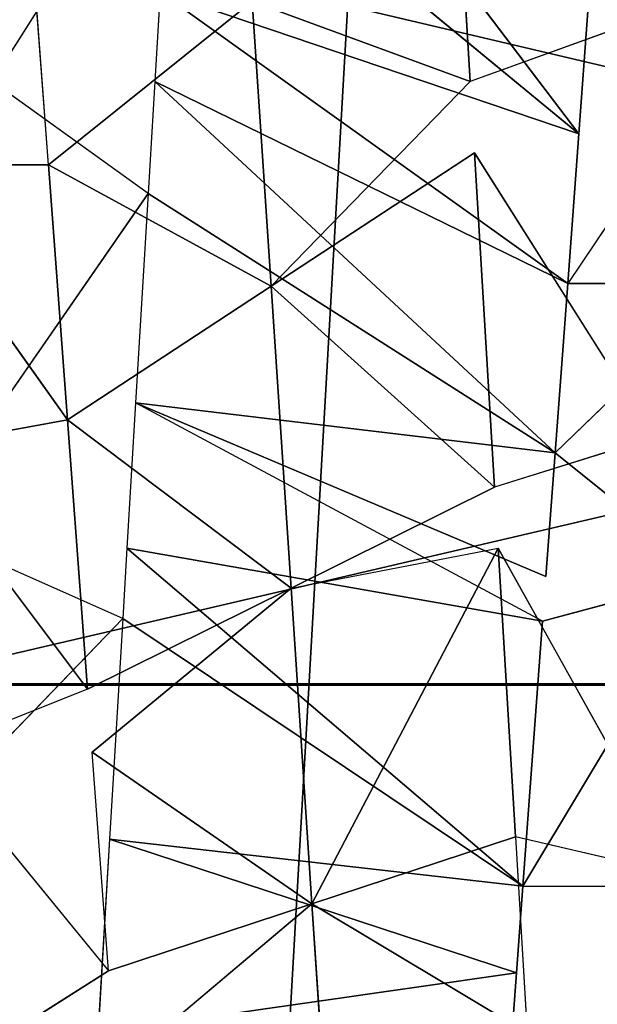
# Model space of a CAD drawing. Extents: x 143 to 263, y -61 to 82.
# Tile 679 of 717: x 251.279 to 251.59, y 72.514 to 73.043. Entities that reach past the tile are written whole.
import ezdxf

# ---------------------------------------------------------------- set-up
doc = ezdxf.new("R2010")
doc.units = 0
doc.header["$LTSCALE"] = 25.4
doc.layers.get('0').update_dxf_attribs({"color": 13, "linetype": 'CONTINUOUS'})

# ---------------------------------------------------------------- blocks, each defined once
blk = doc.blocks.new('ICE-BALL-8126_STL')
at = {"color": 41}
for p, q in [((9.54694, 49.14408, 93.24258), (9.54694, 47.34301, 93.24258)), ((9.54694, 49.14408, 93.24258), (9.54694, 47.34301, 93.24258)), ((9.54754, 49.14407, 96.62341), (9.54754, 47.343, 96.62341)), ((9.54754, 49.14407, 96.62341), (9.54754, 47.343, 96.62341)), ((9.18531, 47.80868, 93.58953), (9.33168, 47.71029, 93.51103)), ((9.33168, 47.79779, 93.51103), (9.33168, 47.71029, 93.51103)), ((9.33168, 47.79779, 93.51103), (9.42262, 47.70353, 93.47174)), ((9.48912, 47.78609, 93.44718), (9.42262, 47.70353, 93.47174)), ((9.65559, 47.68623, 93.40001), (9.48912, 47.78609, 93.44718)), ((9.65559, 47.68623, 93.40001), (9.48912, 47.78609, 93.44718)), ((9.51322, 47.6968, 93.43911), (9.48912, 47.78609, 93.44718)), ((9.64969, 47.77095, 96.85119), (9.4739, 47.67293, 96.8106)), ((9.64969, 47.77095, 96.85119), (9.62909, 47.68222, 96.84731)), ((9.65559, 47.68623, 93.40001), (9.65559, 47.77373, 93.40001)), ((9.41427, 47.75686, 96.79286), (9.26138, 47.66022, 96.73761)), ((9.41427, 47.75686, 96.79286), (9.4412, 47.67097, 96.80113)), ((9.19205, 47.74357, 96.70766), (9.22312, 47.65793, 96.72147)), ((9.18531, 47.72118, 93.58953), (9.25131, 47.71625, 93.55166)), ((9.25131, 47.71625, 93.55166), (8.971, 47.50353, 93.27651)), ((9.25131, 47.71625, 93.55166), (8.971, 47.50353, 93.27651)), ((9.07076, 47.4975, 93.21856), (9.25131, 47.71625, 93.55166)), ((9.07076, 47.4975, 93.21856), (9.25131, 47.71625, 93.55166)), ((9.17487, 47.49128, 93.16609), (9.25131, 47.71625, 93.55166)), ((9.17487, 47.49128, 93.16609), (9.25131, 47.71625, 93.55166)), ((9.25131, 47.71625, 93.55166), (9.33168, 47.71029, 93.51103)), ((9.17487, 47.49128, 93.16609), (9.33168, 47.71029, 93.51103)), ((9.17487, 47.49128, 93.16609), (9.33168, 47.71029, 93.51103)), ((9.22312, 47.48839, 93.14435), (9.33168, 47.71029, 93.51103)), ((9.22312, 47.48839, 93.14435), (9.33168, 47.71029, 93.51103)), ((9.33168, 47.71029, 93.51103), (9.42262, 47.70353, 93.47174)), ((9.22312, 47.48839, 93.14435), (9.42262, 47.70353, 93.47174)), ((9.22312, 47.48839, 93.14435), (9.42262, 47.70353, 93.47174)), ((9.28338, 47.48478, 93.11936), (9.42262, 47.70353, 93.47174)), ((9.28338, 47.48478, 93.11936), (9.42262, 47.70353, 93.47174)), ((9.42262, 47.70353, 93.47174), (9.39583, 47.47805, 93.07887)), ((9.42262, 47.70353, 93.47174), (9.39583, 47.47805, 93.07887)), ((9.42262, 47.70353, 93.47174), (9.48912, 47.69859, 93.44718)), ((9.48912, 47.69859, 93.44718), (9.39583, 47.47805, 93.07887)), ((9.51322, 47.6968, 93.43911), (9.39583, 47.47805, 93.07887)), ((9.51322, 47.6968, 93.43911), (9.4739, 47.47338, 93.05522)), ((9.51322, 47.6968, 93.43911), (9.4739, 47.47338, 93.05522)), ((9.51322, 47.6968, 93.43911), (9.65559, 47.68623, 93.40001)), ((9.51322, 47.6968, 93.43911), (9.65559, 47.68623, 93.40001)), ((9.65559, 47.68623, 93.40001), (9.4739, 47.47338, 93.05522)), ((9.65559, 47.68623, 93.40001), (9.4739, 47.47338, 93.05522)), ((9.65559, 47.68623, 93.40001), (9.51169, 47.47112, 93.04504)), ((9.65559, 47.68623, 93.40001), (9.51169, 47.47112, 93.04504)), ((9.62909, 47.68222, 96.84731), (9.73448, 47.68852, 96.86475)), ((9.65559, 47.68623, 93.40001), (9.63036, 47.46402, 93.01826)), ((9.65559, 47.68623, 93.40001), (9.63036, 47.46402, 93.01826)), ((9.65559, 47.68623, 93.40001), (9.70218, 47.68277, 93.39028)), ((9.73448, 47.68852, 96.86475), (9.66512, 47.57284, 96.66132)), ((9.73448, 47.68852, 96.86475), (9.66512, 47.57284, 96.66132)), ((9.4739, 47.67293, 96.8106), (9.62909, 47.68222, 96.84731)), ((9.4739, 47.67293, 96.8106), (9.62909, 47.68222, 96.84731)), ((9.66512, 47.57284, 96.66132), (9.62909, 47.68222, 96.84731)), ((9.66512, 47.57284, 96.66132), (9.62909, 47.68222, 96.84731)), ((9.70218, 47.68277, 93.39028), (9.63036, 47.46402, 93.01826)), ((9.70218, 47.68277, 93.39028), (9.63036, 47.46402, 93.01826)), ((9.70218, 47.68277, 93.39028), (9.73448, 47.45779, 93.00108)), ((9.70218, 47.68277, 93.39028), (9.73448, 47.45779, 93.00108)), ((9.70218, 47.68277, 93.39028), (9.82836, 47.6734, 93.3712)), ((9.26138, 47.66022, 96.73761), (9.4412, 47.67097, 96.80113)), ((9.26138, 47.66022, 96.73761), (9.4412, 47.67097, 96.80113)), ((9.33314, 47.55084, 96.56229), (9.4412, 47.67097, 96.80113)), ((9.33314, 47.55084, 96.56229), (9.4412, 47.67097, 96.80113)), ((9.49549, 47.5616, 96.61964), (9.4412, 47.67097, 96.80113)), ((9.49549, 47.5616, 96.61964), (9.4739, 47.67293, 96.8106)), ((9.26138, 47.66022, 96.73761), (9.33314, 47.55084, 96.56229)), ((9.09181, 47.65007, 96.65851), (9.22312, 47.65793, 96.72147)), ((9.09181, 47.65007, 96.65851), (9.22312, 47.65793, 96.72147)), ((9.22312, 47.65793, 96.72147), (9.18004, 47.5407, 96.49087)), ((9.22312, 47.65793, 96.72147), (9.18004, 47.5407, 96.49087)), ((9.22312, 47.65793, 96.72147), (9.33314, 47.55084, 96.56229)), ((9.66512, 47.57284, 96.66132), (9.83972, 47.58441, 96.68616)), ((9.66512, 47.57284, 96.66132), (9.83972, 47.58441, 96.68616)), ((9.66512, 47.57284, 96.66132), (9.49549, 47.5616, 96.61964)), ((9.66512, 47.57284, 96.66132), (9.49549, 47.5616, 96.61964)), ((9.66512, 47.57284, 96.66132), (9.5836, 47.45473, 96.44784)), ((9.66512, 47.57284, 96.66132), (9.5836, 47.45473, 96.44784)), ((9.70115, 47.46347, 96.47534), (9.66512, 47.57284, 96.66132)), ((9.66512, 47.57284, 96.66132), (9.75404, 47.46739, 96.48465)), ((9.49549, 47.5616, 96.61964), (9.33314, 47.55084, 96.56229)), ((9.49549, 47.5616, 96.61964), (9.33314, 47.55084, 96.56229)), ((9.4049, 47.44147, 96.38696), (9.49549, 47.5616, 96.61964)), ((9.4049, 47.44147, 96.38696), (9.49549, 47.5616, 96.61964)), ((9.49549, 47.5616, 96.61964), (9.5836, 47.45473, 96.44784)), ((9.54978, 47.45222, 96.43813), (9.49549, 47.5616, 96.61964)), ((9.18004, 47.5407, 96.49087), (9.33314, 47.55084, 96.56229)), ((9.18004, 47.5407, 96.49087), (9.33314, 47.55084, 96.56229)), ((9.33314, 47.55084, 96.56229), (9.2678, 47.43129, 96.32298)), ((9.33314, 47.55084, 96.56229), (9.2678, 47.43129, 96.32298)), ((9.4049, 47.44147, 96.38696), (9.33314, 47.55084, 96.56229)), ((9.4049, 47.44147, 96.38696), (9.33314, 47.55084, 96.56229)), ((9.18004, 47.5407, 96.49087), (9.2678, 47.43129, 96.32298)), ((9.18004, 47.5407, 96.49087), (9.2678, 47.43129, 96.32298)), ((9.07076, 47.4975, 93.21856), (9.22312, 47.40089, 93.14435)), ((9.17487, 47.49128, 93.16609), (9.22312, 47.48839, 93.14435)), ((9.22312, 47.48839, 93.14435), (9.28338, 47.48478, 93.11936)), ((9.28338, 47.48478, 93.11936), (9.22312, 47.40089, 93.14435)), ((9.28338, 47.48478, 93.11936), (9.42141, 47.38902, 93.07072)), ((9.28338, 47.48478, 93.11936), (9.39583, 47.47805, 93.07887)), ((9.39583, 47.47805, 93.07887), (9.4739, 47.47338, 93.05522)), ((9.4739, 47.47338, 93.05522), (9.51169, 47.47112, 93.04504)), ((9.51169, 47.47112, 93.04504), (9.4739, 47.38588, 93.05522)), ((9.51169, 47.47112, 93.04504), (9.60854, 47.37783, 93.02261)), ((9.51169, 47.47112, 93.04504), (9.63036, 47.46402, 93.01826)), ((9.63036, 47.46402, 93.01826), (9.73448, 47.45779, 93.00108)), ((9.5836, 47.36724, 96.44784), (9.70115, 47.46347, 96.47534)), ((9.70115, 47.46347, 96.47534), (9.5836, 47.45473, 96.44784)), ((9.75404, 47.37989, 96.48465), (9.70115, 47.46347, 96.47534)), ((9.54978, 47.45222, 96.43813), (9.4049, 47.44147, 96.38696)), ((9.54978, 47.45222, 96.43813), (9.4049, 47.44147, 96.38696)), ((9.54978, 47.45222, 96.43813), (9.42068, 47.35514, 96.39332)), ((9.54978, 47.45222, 96.43813), (9.42068, 47.35514, 96.39332)), ((9.54978, 47.45222, 96.43813), (9.5836, 47.36724, 96.44784)), ((9.4049, 47.44147, 96.38696), (9.2678, 47.43129, 96.32298)), ((9.2678, 47.34378, 96.32298), (9.4049, 47.44147, 96.38696)), ((9.2678, 47.34378, 96.32298), (9.4049, 47.44147, 96.38696)), ((9.4049, 47.44147, 96.38696), (9.2678, 47.43129, 96.32298)), ((9.42068, 47.35514, 96.39332), (9.4049, 47.44147, 96.38696)), ((9.42068, 47.35514, 96.39332), (9.4049, 47.44147, 96.38696)), ((9.2678, 47.43129, 96.32298), (9.14024, 47.42163, 96.2479)), ((9.2678, 47.43129, 96.32298), (9.2678, 47.34378, 96.32298))]:
    blk.add_line(p, q, dxfattribs=at)
mesh = blk.add_polyface(dxfattribs=at)
corners = [(9.54694, 47.34301, 93.24258), (9.125, 49.14968, 93.41737), (9.125, 47.34883, 93.41737), (9.54694, 49.14408, 93.24258)]
mesh.append_faces([[corners[k] for k in face] for face in [(0, 1, 2), (1, 0, 3)]], dxfattribs={"vtx0": -1, "color": 41})
mesh = blk.add_polyface(dxfattribs=at)
corners = [(9.54754, 49.14407, 96.62341), (9.125, 47.34883, 96.44846), (9.125, 49.14968, 96.44846), (9.54754, 47.343, 96.62341)]
mesh.append_faces([[corners[k] for k in face] for face in [(0, 1, 2), (1, 0, 3)]], dxfattribs={"vtx0": -1, "color": 41})
mesh = blk.add_polyface(dxfattribs=at)
corners = [(10, 47.34088, 93.18291), (9.54694, 49.14408, 93.24258), (9.54694, 47.34301, 93.24258), (10, 49.14202, 93.18291)]
mesh.append_faces([[corners[k] for k in face] for face in [(0, 1, 2), (1, 0, 3)]], dxfattribs={"vtx0": -1, "color": 41})
mesh = blk.add_polyface(dxfattribs=at)
corners = [(9.54754, 49.14407, 96.62341), (10, 47.34088, 96.68291), (9.54754, 47.343, 96.62341), (10, 49.14202, 96.68291)]
mesh.append_faces([[corners[k] for k in face] for face in [(0, 1, 2), (1, 0, 3)]], dxfattribs={"vtx0": -1, "color": 41})
mesh = blk.add_polyface(dxfattribs=at)
corners = [(0, 46.80443, 110.13866), (23, 48.11544, 105.16051), (0, 48.11544, 105.16051), (23, 46.80443, 110.13866)]
mesh.append_faces([[corners[k] for k in face] for face in [(0, 1, 2), (1, 0, 3)]], dxfattribs={"vtx0": -1, "color": 41})
mesh = blk.add_polyface(dxfattribs=at)
corners = [(0, 48.11544, 84.70531), (23, 46.80443, 79.72717), (0, 46.80443, 79.72717), (23, 48.11544, 84.70531)]
mesh.append_faces([[corners[k] for k in face] for face in [(0, 1, 2), (1, 0, 3)]], dxfattribs={"vtx0": -1, "color": 41})
mesh = blk.add_polyface(dxfattribs=at)
corners = [(9.33168, 47.79779, 93.51103), (9.18531, 47.80868, 93.58953), (9.33168, 47.71029, 93.51103)]
mesh.append_faces([[corners[k] for k in face] for face in [(0, 1, 2)]], dxfattribs={"color": 41})
mesh = blk.add_polyface(dxfattribs=at)
corners = [(9.48912, 47.78609, 93.44718), (9.33168, 47.79779, 93.51103), (9.42262, 47.70353, 93.47174)]
mesh.append_faces([[corners[k] for k in face] for face in [(0, 1, 2)]], dxfattribs={"color": 41})
mesh = blk.add_polyface(dxfattribs=at)
corners = [(9.65559, 47.77373, 93.40001), (9.48912, 47.78609, 93.44718), (9.65559, 47.68623, 93.40001)]
mesh.append_faces([[corners[k] for k in face] for face in [(0, 1, 2)]], dxfattribs={"color": 41})
mesh = blk.add_polyface(dxfattribs=at)
corners = [(9.65559, 47.68623, 93.40001), (9.48912, 47.78609, 93.44718), (9.51322, 47.6968, 93.43911)]
mesh.append_faces([[corners[k] for k in face] for face in [(0, 1, 2)]], dxfattribs={"color": 41})
mesh = blk.add_polyface(dxfattribs=at)
corners = [(9.64969, 47.77095, 96.85119), (9.62909, 47.68222, 96.84731), (9.4739, 47.67293, 96.8106)]
mesh.append_faces([[corners[k] for k in face] for face in [(0, 1, 2)]], dxfattribs={"color": 41})
mesh = blk.add_polyface(dxfattribs=at)
corners = [(9.82836, 47.7609, 93.3712), (9.65559, 47.77373, 93.40001), (9.82836, 47.6734, 93.3712)]
mesh.append_faces([[corners[k] for k in face] for face in [(0, 1, 2)]], dxfattribs={"color": 41})
mesh = blk.add_polyface(dxfattribs=at)
corners = [(9.4412, 47.67097, 96.80113), (9.26138, 47.66022, 96.73761), (9.41427, 47.75686, 96.79286)]
mesh.append_faces([[corners[k] for k in face] for face in [(0, 1, 2)]], dxfattribs={"color": 41})
mesh = blk.add_polyface(dxfattribs=at)
corners = [(9.22312, 47.65793, 96.72147), (9.09181, 47.65007, 96.65851), (9.19205, 47.74357, 96.70766)]
mesh.append_faces([[corners[k] for k in face] for face in [(0, 1, 2)]], dxfattribs={"color": 41})
mesh = blk.add_polyface(dxfattribs=at)
corners = [(9.18531, 47.72118, 93.58953), (8.971, 47.50353, 93.27651), (9.25131, 47.71625, 93.55166)]
mesh.append_faces([[corners[k] for k in face] for face in [(0, 1, 2)]], dxfattribs={"color": 41})
mesh = blk.add_polyface(dxfattribs=at)
corners = [(9.25131, 47.71625, 93.55166), (8.971, 47.50353, 93.27651), (9.07076, 47.4975, 93.21856)]
mesh.append_faces([[corners[k] for k in face] for face in [(0, 1, 2)]], dxfattribs={"color": 41})
mesh = blk.add_polyface(dxfattribs=at)
corners = [(9.25131, 47.71625, 93.55166), (9.07076, 47.4975, 93.21856), (9.17487, 47.49128, 93.16609)]
mesh.append_faces([[corners[k] for k in face] for face in [(0, 1, 2)]], dxfattribs={"color": 41})
mesh = blk.add_polyface(dxfattribs=at)
corners = [(9.25131, 47.71625, 93.55166), (9.17487, 47.49128, 93.16609), (9.33168, 47.71029, 93.51103)]
mesh.append_faces([[corners[k] for k in face] for face in [(0, 1, 2)]], dxfattribs={"color": 41})
mesh = blk.add_polyface(dxfattribs=at)
corners = [(9.33168, 47.71029, 93.51103), (9.17487, 47.49128, 93.16609), (9.22312, 47.48839, 93.14435)]
mesh.append_faces([[corners[k] for k in face] for face in [(0, 1, 2)]], dxfattribs={"color": 41})
mesh = blk.add_polyface(dxfattribs=at)
corners = [(9.33168, 47.71029, 93.51103), (9.22312, 47.48839, 93.14435), (9.42262, 47.70353, 93.47174)]
mesh.append_faces([[corners[k] for k in face] for face in [(0, 1, 2)]], dxfattribs={"color": 41})
mesh = blk.add_polyface(dxfattribs=at)
corners = [(9.42262, 47.70353, 93.47174), (9.22312, 47.48839, 93.14435), (9.28338, 47.48478, 93.11936)]
mesh.append_faces([[corners[k] for k in face] for face in [(0, 1, 2)]], dxfattribs={"color": 41})
mesh = blk.add_polyface(dxfattribs=at)
corners = [(9.42262, 47.70353, 93.47174), (9.28338, 47.48478, 93.11936), (9.39583, 47.47805, 93.07887)]
mesh.append_faces([[corners[k] for k in face] for face in [(0, 1, 2)]], dxfattribs={"color": 41})
mesh = blk.add_polyface(dxfattribs=at)
corners = [(9.42262, 47.70353, 93.47174), (9.39583, 47.47805, 93.07887), (9.48912, 47.69859, 93.44718)]
mesh.append_faces([[corners[k] for k in face] for face in [(0, 1, 2)]], dxfattribs={"color": 41})
mesh = blk.add_polyface(dxfattribs=at)
corners = [(9.51322, 47.6968, 93.43911), (9.39583, 47.47805, 93.07887), (9.4739, 47.47338, 93.05522)]
mesh.append_faces([[corners[k] for k in face] for face in [(0, 1, 2)]], dxfattribs={"color": 41})
mesh = blk.add_polyface(dxfattribs=at)
corners = [(9.51322, 47.6968, 93.43911), (9.4739, 47.47338, 93.05522), (9.65559, 47.68623, 93.40001)]
mesh.append_faces([[corners[k] for k in face] for face in [(0, 1, 2)]], dxfattribs={"color": 41})
mesh = blk.add_polyface(dxfattribs=at)
corners = [(9.65559, 47.68623, 93.40001), (9.4739, 47.47338, 93.05522), (9.51169, 47.47112, 93.04504)]
mesh.append_faces([[corners[k] for k in face] for face in [(0, 1, 2)]], dxfattribs={"color": 41})
mesh = blk.add_polyface(dxfattribs=at)
corners = [(9.65559, 47.68623, 93.40001), (9.51169, 47.47112, 93.04504), (9.63036, 47.46402, 93.01826)]
mesh.append_faces([[corners[k] for k in face] for face in [(0, 1, 2)]], dxfattribs={"color": 41})
mesh = blk.add_polyface(dxfattribs=at)
corners = [(9.73448, 47.68852, 96.86475), (9.66512, 47.57284, 96.66132), (9.62909, 47.68222, 96.84731)]
mesh.append_faces([[corners[k] for k in face] for face in [(0, 1, 2)]], dxfattribs={"color": 41})
mesh = blk.add_polyface(dxfattribs=at)
corners = [(9.65559, 47.68623, 93.40001), (9.63036, 47.46402, 93.01826), (9.70218, 47.68277, 93.39028)]
mesh.append_faces([[corners[k] for k in face] for face in [(0, 1, 2)]], dxfattribs={"color": 41})
mesh = blk.add_polyface(dxfattribs=at)
corners = [(9.73448, 47.68852, 96.86475), (9.83972, 47.58441, 96.68616), (9.66512, 47.57284, 96.66132)]
mesh.append_faces([[corners[k] for k in face] for face in [(0, 1, 2)]], dxfattribs={"color": 41})
mesh = blk.add_polyface(dxfattribs=at)
corners = [(9.4739, 47.67293, 96.8106), (9.66512, 47.57284, 96.66132), (9.49549, 47.5616, 96.61964), (9.62909, 47.68222, 96.84731)]
mesh.append_faces([[corners[k] for k in face] for face in [(0, 1, 2), (1, 0, 3)]], dxfattribs={"vtx0": -1, "color": 41})
mesh = blk.add_polyface(dxfattribs=at)
corners = [(9.70218, 47.68277, 93.39028), (9.63036, 47.46402, 93.01826), (9.73448, 47.45779, 93.00108)]
mesh.append_faces([[corners[k] for k in face] for face in [(0, 1, 2)]], dxfattribs={"color": 41})
mesh = blk.add_polyface(dxfattribs=at)
corners = [(9.70218, 47.68277, 93.39028), (9.73448, 47.45779, 93.00108), (9.82836, 47.6734, 93.3712)]
mesh.append_faces([[corners[k] for k in face] for face in [(0, 1, 2)]], dxfattribs={"color": 41})
mesh = blk.add_polyface(dxfattribs=at)
corners = [(9.4412, 47.67097, 96.80113), (9.33314, 47.55084, 96.56229), (9.26138, 47.66022, 96.73761)]
mesh.append_faces([[corners[k] for k in face] for face in [(0, 1, 2)]], dxfattribs={"color": 41})
mesh = blk.add_polyface(dxfattribs=at)
corners = [(9.4412, 47.67097, 96.80113), (9.49549, 47.5616, 96.61964), (9.33314, 47.55084, 96.56229)]
mesh.append_faces([[corners[k] for k in face] for face in [(0, 1, 2)]], dxfattribs={"color": 41})
mesh = blk.add_polyface(dxfattribs=at)
corners = [(9.22312, 47.65793, 96.72147), (9.18004, 47.5407, 96.49087), (9.09181, 47.65007, 96.65851)]
mesh.append_faces([[corners[k] for k in face] for face in [(0, 1, 2)]], dxfattribs={"color": 41})
mesh = blk.add_polyface(dxfattribs=at)
corners = [(9.22312, 47.65793, 96.72147), (9.33314, 47.55084, 96.56229), (9.18004, 47.5407, 96.49087)]
mesh.append_faces([[corners[k] for k in face] for face in [(0, 1, 2)]], dxfattribs={"color": 41})
mesh = blk.add_polyface(dxfattribs=at)
corners = [(9.83972, 47.58441, 96.68616), (9.75404, 47.46739, 96.48465), (9.66512, 47.57284, 96.66132)]
mesh.append_faces([[corners[k] for k in face] for face in [(0, 1, 2)]], dxfattribs={"color": 41})
mesh = blk.add_polyface(dxfattribs=at)
corners = [(9.66512, 47.57284, 96.66132), (9.5836, 47.45473, 96.44784), (9.49549, 47.5616, 96.61964)]
mesh.append_faces([[corners[k] for k in face] for face in [(0, 1, 2)]], dxfattribs={"color": 41})
mesh = blk.add_polyface(dxfattribs=at)
corners = [(9.66512, 47.57284, 96.66132), (9.70115, 47.46347, 96.47534), (9.5836, 47.45473, 96.44784)]
mesh.append_faces([[corners[k] for k in face] for face in [(0, 1, 2)]], dxfattribs={"color": 41})
mesh = blk.add_polyface(dxfattribs=at)
corners = [(9.49549, 47.5616, 96.61964), (9.4049, 47.44147, 96.38696), (9.33314, 47.55084, 96.56229)]
mesh.append_faces([[corners[k] for k in face] for face in [(0, 1, 2)]], dxfattribs={"color": 41})
mesh = blk.add_polyface(dxfattribs=at)
corners = [(9.49549, 47.5616, 96.61964), (9.54978, 47.45222, 96.43813), (9.4049, 47.44147, 96.38696)]
mesh.append_faces([[corners[k] for k in face] for face in [(0, 1, 2)]], dxfattribs={"color": 41})
mesh = blk.add_polyface(dxfattribs=at)
corners = [(9.33314, 47.55084, 96.56229), (9.2678, 47.43129, 96.32298), (9.18004, 47.5407, 96.49087)]
mesh.append_faces([[corners[k] for k in face] for face in [(0, 1, 2)]], dxfattribs={"color": 41})
mesh = blk.add_polyface(dxfattribs=at)
corners = [(9.33314, 47.55084, 96.56229), (9.4049, 47.44147, 96.38696), (9.2678, 47.43129, 96.32298)]
mesh.append_faces([[corners[k] for k in face] for face in [(0, 1, 2)]], dxfattribs={"color": 41})
mesh = blk.add_polyface(dxfattribs=at)
corners = [(9.18004, 47.5407, 96.49087), (9.2678, 47.43129, 96.32298), (9.14024, 47.42163, 96.2479)]
mesh.append_faces([[corners[k] for k in face] for face in [(0, 1, 2)]], dxfattribs={"color": 41})
mesh = blk.add_polyface(dxfattribs=at)
corners = [(9.22312, 47.40089, 93.14435), (9.07076, 47.4975, 93.21856), (9.07423, 47.40979, 93.21667)]
mesh.append_faces([[corners[k] for k in face] for face in [(0, 1, 2)]], dxfattribs={"color": 41})
mesh = blk.add_polyface(dxfattribs=at)
corners = [(9.42141, 47.38902, 93.07072), (9.28338, 47.48478, 93.11936), (9.22312, 47.40089, 93.14435)]
mesh.append_faces([[corners[k] for k in face] for face in [(0, 1, 2)]], dxfattribs={"color": 41})
mesh = blk.add_polyface(dxfattribs=at)
corners = [(9.60854, 47.37783, 93.02261), (9.51169, 47.47112, 93.04504), (9.4739, 47.38588, 93.05522)]
mesh.append_faces([[corners[k] for k in face] for face in [(0, 1, 2)]], dxfattribs={"color": 41})
mesh = blk.add_polyface(dxfattribs=at)
corners = [(9.75404, 47.37989, 96.48465), (9.5836, 47.36724, 96.44784), (9.70115, 47.46347, 96.47534)]
mesh.append_faces([[corners[k] for k in face] for face in [(0, 1, 2)]], dxfattribs={"color": 41})
mesh = blk.add_polyface(dxfattribs=at)
corners = [(9.54978, 47.45222, 96.43813), (9.42068, 47.35514, 96.39332), (9.4049, 47.44147, 96.38696)]
mesh.append_faces([[corners[k] for k in face] for face in [(0, 1, 2)]], dxfattribs={"color": 41})
mesh = blk.add_polyface(dxfattribs=at)
corners = [(9.5836, 47.36724, 96.44784), (9.42068, 47.35514, 96.39332), (9.54978, 47.45222, 96.43813)]
mesh.append_faces([[corners[k] for k in face] for face in [(0, 1, 2)]], dxfattribs={"color": 41})
mesh = blk.add_polyface(dxfattribs=at)
corners = [(9.4049, 47.44147, 96.38696), (9.2678, 47.34378, 96.32298), (9.2678, 47.43129, 96.32298)]
mesh.append_faces([[corners[k] for k in face] for face in [(0, 1, 2)]], dxfattribs={"color": 41})
mesh = blk.add_polyface(dxfattribs=at)
corners = [(9.42068, 47.35514, 96.39332), (9.2678, 47.34378, 96.32298), (9.4049, 47.44147, 96.38696)]
mesh.append_faces([[corners[k] for k in face] for face in [(0, 1, 2)]], dxfattribs={"color": 41})
mesh = blk.add_polyface(dxfattribs=at)
corners = [(9.2678, 47.34378, 96.32298), (9.12539, 47.33295, 96.23808), (9.14024, 47.42163, 96.2479)]
mesh.append_faces([[corners[k] for k in face] for face in [(0, 1, 2)]], dxfattribs={"color": 41})

msp = doc.modelspace()

# ---------------------------------------------------------------- block references
at = {"color": 0, "rotation": 270}
msp.add_blockref('ICE-BALL-8126_STL', (203.86356, 82.23263), dxfattribs=at)

doc.saveas('drawing.dxf')
